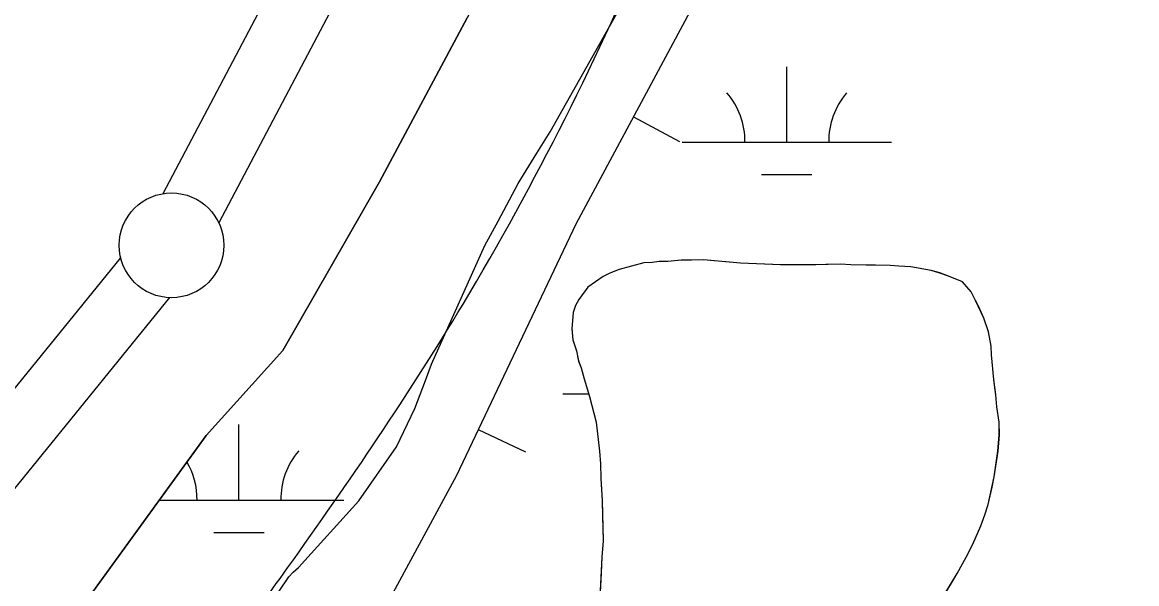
# Model space of a CAD drawing. Extents: x 3297735 to 3335592, y 670436 to 695807.
# Drawn here: x 3316179 to 3316711, y 691692 to 691960 of the extents above; entities that cross this region are included whole.
import ezdxf

# ---------------------------------------------------------------- set-up
doc = ezdxf.new("R2010")
doc.units = 0
for name, color, linetype in [('V-BORW-LINE', 7, 'Continuous'), ('V-LEVE-TOET', 7, 'Continuous'), ('V-RIVR-EDGE', 7, 'Continuous'), ('V-SITE-VEGE', 7, 'Continuous'), ('V-SURV-LINE', 7, 'Continuous'), ('V-TOPO-SHOR', 7, 'Continuous'), ('V-WETL-SWMP', 7, 'Continuous')]:
    doc.layers.add(name, color=color, linetype=linetype)

msp = doc.modelspace()

# ---------------------------------------------------------------- linework, layer by layer
at = {"layer": 'V-BORW-LINE'}
for p, q in [((3316470.51, 691914.61), (3316492.54, 691902.79)), ((3316396.52, 691765.4), (3316419.1, 691754.68))]:
    msp.add_line(p, q, dxfattribs=at)
for points in [[(3316802.06, 692162.21), (3316698.01, 692222.39), (3316646.3, 692204.95), (3316585.25, 692111.65), (3316527.54, 692020.85), (3316443.01, 691863.38), (3316386.07, 691743.39), (3316326.65, 691633.41), (3316181.29, 691477.69), (3316085.16, 691348.58), (3315991.52, 691218.64), (3315920.6, 691180.38), (3315787.78, 691046.33), (3315689.04, 690869.7), (3315629.58, 690739.7), (3315540.05, 690580.57), (3315408.66, 690335.61), (3315391.77, 690237.25), (3315403.3, 690174.69), (3315468.21, 690129.57)], [(3316802.06, 692162.21), (3316698.01, 692222.39), (3316646.3, 692204.95), (3316585.25, 692111.65), (3316527.54, 692020.85), (3316443.01, 691863.38), (3316386.07, 691743.39), (3316326.65, 691633.41), (3316181.29, 691477.69), (3316085.16, 691348.58), (3315991.52, 691218.64), (3315920.6, 691180.38), (3315787.78, 691046.33), (3315689.04, 690869.7), (3315629.77, 690740.11)]]:
    msp.add_lwpolyline(points, dxfattribs=at)
msp.add_spline([(3316995.19, 691930.46), (3317005.04, 692007.66), (3317000.73, 692060.53), (3316978.97, 692099.49), (3316906.19, 692141.1), (3316833.29, 692187.23), (3316697.41, 692287.63), (3316663.26, 692310.16), (3316619.56, 692296.15), (3316590.92, 692259.44), (3316565.01, 692210.53), (3316480.24, 692005.74), (3316389.23, 691825.19), (3316305.53, 691699.32), (3316276.48, 691659.41), (3316186.55, 691545.67), (3316036.76, 691382.05), (3315921.08, 691241.35), (3315848.08, 691140.02), (3315652.34, 690837.57), (3315431.18, 690420.67), (3315366.48, 690281.6), (3315351.93, 690233.43), (3315347.59, 690183.53), (3315387.16, 690117.36), (3315426.15, 690095.12), (3315473.6, 690094.31), (3315510.73, 690108.44), (3315542.49, 690128.45), (3315605.13, 690188.3), (3315659.03, 690264.36), (3315680.95, 690299.03), (3315904.66, 690642.19), (3316007.96, 690811.35), (3316078, 690936.85), (3316101.2, 690968.46), (3316112.23, 690877.46), (3316165.02, 690879.03), (3316235.46, 690925.63), (3316271.09, 690958.63), (3316327.12, 691033.63), (3316466.84, 691261.08), (3316567.99, 691464.66), (3316598.36, 691502.42), (3316633.55, 691520.69), (3316678.11, 691524.6), (3316723.77, 691458.6), (3316762.99, 691470.77), (3316787.64, 691500.01), (3316883.3, 691688.42), (3316909.39, 691731.24), (3316973.65, 691855.57), (3316995.19, 691930.46)], degree=3, dxfattribs=at)
at = {"layer": 'V-LEVE-TOET'}
msp.add_lwpolyline([(3316770.58, 692589.06), (3316689.21, 692500.28), (3316660.14, 692456.51), (3316617.29, 692387.78), (3316530.17, 692222.94), (3316453.45, 692081.6), (3316391.27, 691961.8), (3316349.33, 691883.52), (3316303.33, 691803.09), (3316266.66, 691762.56), (3316201.06, 691672.09), (3316122.91, 691571), (3316079.55, 691524.15), (3316008.2, 691437.05), (3315930.34, 691344.25), (3315783.34, 691151.2)], dxfattribs=at)
at = {"layer": 'V-RIVR-EDGE'}
msp.add_spline([(3319555.14, 694014.55), (3319548.52, 694002.76), (3319539.36, 693985.79), (3319509.78, 693923.27), (3319496.46, 693903), (3319479.41, 693878.17), (3319464.01, 693854.58), (3319445.27, 693818.98), (3319424.44, 693775.51), (3319406.53, 693740.74), (3319395.69, 693713), (3319386.52, 693693.13), (3319372.79, 693671.61), (3319340.34, 693621.53), (3319316.61, 693580.14), (3319295.79, 693542.89), (3319282.06, 693520.96), (3319271.65, 693502.33), (3319267.89, 693489.49), (3319259.98, 693475.83), (3319250.42, 693465.08), (3319246.25, 693454.32), (3319237.93, 693442.32), (3319231.68, 693428.65), (3319225.43, 693414.99), (3319219.61, 693410.03), (3319205.47, 693391.42), (3319185.09, 693363.28), (3319164.7, 693327.69), (3319143.08, 693301.21), (3319109.39, 693253.21), (3319083.6, 693218.46), (3319061.14, 693187.85), (3319039.52, 693157.64), (3319018.29, 693123.29), (3318994.59, 693091.02), (3318949.68, 693031.86), (3318931.37, 693004.55), (3318913.08, 692981.38), (3318902.25, 692962.76), (3318892.68, 692944.55), (3318876.03, 692916.4), (3318861.86, 692887.84), (3318841.46, 692848.51), (3318822.29, 692807.53), (3318806.46, 692774.41), (3318803.1, 692758.66), (3318804.31, 692744.98), (3318808.02, 692734.61), (3318808.84, 692730.46), (3318817.11, 692725.47), (3318826.63, 692719.23), (3318832.83, 692713), (3318835.72, 692705.53), (3318835.27, 692692.27), (3318829.85, 692681.5), (3318819.88, 692669.09), (3318809.47, 692651.3), (3318783.24, 692602.87), (3318768.67, 692580.52), (3318760.79, 692575.98), (3318753.73, 692573.1), (3318747.11, 692573.94), (3318739.24, 692579.76), (3318735.53, 692585.58), (3318730.56, 692588.49), (3318721.44, 692588.1), (3318700.27, 692573.64), (3318679.48, 692549.66), (3318660.76, 692522.35), (3318646.6, 692493.37), (3318637.03, 692477.64), (3318624.96, 692456.95), (3318607.08, 692434.19), (3318599.98, 692413.49), (3318583.3, 692372.49), (3318565.82, 692342.28), (3318547.09, 692313.73), (3318534.2, 692295.52), (3318512.56, 692258.69), (3318488.02, 692224.76), (3318446.4, 692155.23), (3318418.11, 692112.61), (3318397.31, 692084.47), (3318386.91, 692066.68), (3318376.5, 692048.05), (3318354.44, 692011.22), (3318333.22, 691976.45), (3318316.13, 691940.02), (3318301.57, 691917.67), (3318275.38, 691884.99), (3318265.81, 691873), (3318250.82, 691844.85), (3318236.64, 691808.41), (3318222.07, 691781.09), (3318194.96, 691714.01), (3318179.96, 691684.2), (3318162.07, 691654.82), (3318140.84, 691619.64), (3318130.44, 691603.92), (3318120.89, 691595.24), (3318105.09, 691577.87), (3318090.12, 691558.42), (3318067.68, 691532.37), (3318043.56, 691501.75), (3318020.26, 691465.75), (3317998.21, 691433.06), (3317973.66, 691392.92), (3317962.42, 691371.81), (3317929.95, 691315.1), (3317907.9, 691282.41), (3317889.2, 691263.39), (3317870.48, 691238.16), (3317844.7, 691202.99), (3317833.05, 691186.02), (3317808.09, 691148.78), (3317780.64, 691109.47), (3317756.1, 691076.38), (3317731.98, 691045.35), (3317684.57, 690978.73), (3317668.76, 690954.73), (3317646.3, 690922.04), (3317635.48, 690907.15), (3317629.25, 690900.53), (3317620.1, 690889.36), (3317608.46, 690874.47), (3317601.4, 690867.03), (3317592.67, 690860.42), (3317585.59, 690845.93), (3317576.86, 690836), (3317565.64, 690821.11), (3317549.42, 690801.25), (3317522.4, 690767.75), (3317502.45, 690745), (3317489.97, 690727.62), (3317482.47, 690713.55), (3317479.54, 690701.12), (3317475.78, 690689.94), (3317474.94, 690683.31), (3317467.87, 690674.21), (3317451.65, 690653.94), (3317427.54, 690622.91), (3317406.33, 690593.95), (3317381.8, 690564.58), (3317328.18, 690504.62), (3317308.23, 690483.11), (3317290.78, 690466.16), (3317272.5, 690446.31), (3317248.81, 690422.74), (3317230.94, 690402.48), (3317202.23, 690356.54), (3317170.21, 690314.34), (3317129.47, 690266.36), (3317099.12, 690227.48), (3317085.82, 690212.59), (3317074.19, 690204.33), (3317063.38, 690189.85), (3317045.08, 690163.78), (3317020.95, 690128.61), (3316996.82, 690093.85), (3316970.63, 690059.1), (3316926.98, 690008.23), (3316891.65, 689970.6), (3316861.71, 689930.05), (3316828.03, 689887.86), (3316809.31, 689860.13), (3316797.25, 689841.93), (3316783.53, 689825.38), (3316737.37, 689762.08), (3316714.9, 689728.98), (3316681.64, 689687.61), (3316661.69, 689665.69), (3316647.97, 689646.66), (3316619.68, 689606.11), (3316602.63, 689581.28), (3316583.49, 689551.9), (3316563.93, 689519.62), (3316547.71, 689499.35), (3316541.89, 689491.9), (3316538.57, 689488.6), (3316532.31, 689474.1), (3316523.16, 689461.28), (3316509.03, 689445.15), (3316500.29, 689431.49), (3316493.22, 689419.9), (3316485.73, 689407.9), (3316486.11, 689397.12), (3316486.48, 689375.57), (3316487.29, 689371.01), (3316491.44, 689370.17), (3316493.5, 689366.43), (3316494.29, 689352.75), (3316496.75, 689341.56), (3316502.54, 689336.57), (3316504.2, 689334.08), (3316504.18, 689328.69), (3316501.27, 689325.8), (3316488.83, 689321.27), (3316487.17, 689319.61), (3316487.16, 689316.71), (3316492.96, 689316.7), (3316502.08, 689318.33), (3316508.3, 689318.32), (3316513.27, 689314.99), (3316516.58, 689314.98), (3316524.87, 689314.55), (3316535.62, 689303.33), (3316544.71, 689293.36), (3316545.54, 689290.04), (3316543.46, 689287.97), (3316525.66, 689296.72), (3316509.92, 689304.22), (3316502.06, 689307.14), (3316490.45, 689308.41), (3316482.58, 689308.02), (3316478.02, 689308.03), (3316473.47, 689311.77), (3316449.46, 689323.85), (3316424.59, 689324.74), (3316401.79, 689323.14), (3316381.47, 689318.22), (3316366.54, 689316.18), (3316352.85, 689311.24), (3316334.16, 689295.54), (3316302.2, 689277.79), (3316275.21, 689257.14), (3316266.49, 689249.28), (3316249.02, 689224.04), (3316230.28, 689191.76), (3316217.78, 689162.78), (3316200.69, 689125.93), (3316182.37, 689092.82), (3316162.8, 689054.73), (3316141.17, 689024.94), (3316114.57, 688996.41), (3316081.77, 688971.62), (3316036.89, 688926.14), (3316007.39, 688897.61), (3315987.04, 688880.67), (3315970.01, 688865.79), (3315959.63, 688858.77), (3315957.13, 688852.14), (3315955.46, 688848.42), (3315953.91, 688835.53)], degree=3, dxfattribs=at)
at = {"layer": 'V-SITE-VEGE'}
for p, q in [((3316430.88, 691907.37), (3316468.72, 691974.95)), ((3316424.48, 691897.27), (3316430.88, 691907.37)), ((3316415.61, 691882.7), (3316424.48, 691897.27)), ((3316406.08, 691864.79), (3316415.61, 691882.7)), ((3316399.72, 691853.21), (3316406.08, 691864.79)), ((3316374.15, 691796.61), (3316399.72, 691853.21)), ((3316482.81, 691845.47), (3316479.56, 691844.99)), ((3316486.9, 691845.57), (3316482.81, 691845.47)), ((3316493.41, 691846.13), (3316486.9, 691845.57)), ((3316504.02, 691846.38), (3316493.41, 691846.13)), ((3316521.6, 691844.75), (3316504.02, 691846.38)), ((3316459.27, 691840.03), (3316456.05, 691838.32)), ((3316463.72, 691841.76), (3316459.27, 691840.03)), ((3316475.48, 691844.9), (3316463.72, 691841.76)), ((3316479.56, 691844.99), (3316475.48, 691844.9)), ((3316540.8, 691843.98), (3316521.6, 691844.75)), ((3316557.54, 691843.96), (3316540.8, 691843.98)), ((3316569.37, 691844.24), (3316557.54, 691843.96)), ((3316574.27, 691843.95), (3316569.37, 691844.24)), ((3316581.62, 691843.71), (3316574.27, 691843.95)), ((3316586.11, 691843.82), (3316581.62, 691843.71)), ((3316593.06, 691843.57), (3316586.11, 691843.82)), ((3316597.15, 691843.26), (3316593.06, 691843.57)), ((3316602.87, 691842.98), (3316597.15, 691843.26)), ((3316612.7, 691841.18), (3316602.87, 691842.98)), ((3316616.81, 691840.05), (3316612.7, 691841.18)), ((3316620.93, 691838.51), (3316616.81, 691840.05)), ((3316456.05, 691838.32), (3316448.82, 691833.25)), ((3316627.52, 691835.81), (3316620.93, 691838.51)), ((3316631.71, 691831.01), (3316627.52, 691835.81)), ((3316448.82, 691833.25), (3316444.47, 691827.44)), ((3316633.85, 691826.98), (3316631.71, 691831.01)), ((3316442.9, 691824.54), (3316441.75, 691821.25)), ((3316444.47, 691827.44), (3316442.9, 691824.54)), ((3316637.72, 691818.5), (3316633.85, 691826.98)), ((3316441.75, 691821.25), (3316441.12, 691813.48)), ((3316441.12, 691813.48), (3316441.65, 691808.19)), ((3316639.91, 691812.02), (3316637.72, 691818.5)), ((3316441.65, 691808.19), (3316443.41, 691802.92)), ((3316641.3, 691805.12), (3316639.91, 691812.02)), ((3316443.41, 691802.92), (3316444.34, 691798.05)), ((3316641.4, 691801.04), (3316641.3, 691805.12)), ((3316444.34, 691798.05), (3316445.64, 691794.81)), ((3316642.49, 691789.22), (3316641.4, 691801.04)), ((3316371.39, 691788.81), (3316374.15, 691796.61)), ((3316445.64, 691794.81), (3316446.99, 691789.54)), ((3316366.17, 691775.42), (3316371.39, 691788.81)), ((3316446.99, 691789.54), (3316449.64, 691781.03)), ((3316643.48, 691781.9), (3316642.49, 691789.22)), ((3316644.02, 691776.2), (3316643.48, 691781.9)), ((3316449.64, 691781.03), (3316452.78, 691768.86)), ((3316645.01, 691768.88), (3316644.02, 691776.2)), ((3316357.46, 691757.13), (3316366.17, 691775.42)), ((3316452.78, 691768.86), (3316454.33, 691755.02)), ((3316645.15, 691762.76), (3316645.01, 691768.88)), ((3316644.52, 691754.99), (3316645.15, 691762.76)), ((3316339.48, 691731.24), (3316357.46, 691757.13)), ((3316454.33, 691755.02), (3316454.88, 691748.91)), ((3316642.76, 691742.71), (3316644.52, 691754.99)), ((3316454.88, 691748.91), (3316455.04, 691741.98)), ((3316455.04, 691741.98), (3316455.7, 691731.38)), ((3316639.81, 691729.58), (3316642.76, 691742.71)), ((3316310.79, 691699.45), (3316339.48, 691731.24)), ((3316455.7, 691731.38), (3316456.15, 691712.21)), ((3316638.29, 691724.64), (3316639.81, 691729.58)), ((3316636.37, 691719.29), (3316638.29, 691724.64)), ((3316632.5, 691710.63), (3316636.37, 691719.29)), ((3316456.15, 691712.21), (3316455.51, 691704.44)), ((3316629.38, 691704.44), (3316632.5, 691710.63)), ((3316455.51, 691704.44), (3316454.41, 691681.96)), ((3316625.07, 691696.58), (3316629.38, 691704.44)), ((3316306.13, 691694.96), (3316308.16, 691697.3)), ((3316308.16, 691697.3), (3316310.79, 691699.45)), ((3316616.42, 691682.5), (3316625.07, 691696.58)), ((3316301.48, 691688.17), (3316306.13, 691694.96))]:
    msp.add_line(p, q, dxfattribs=at)
at = {"layer": 'V-SURV-LINE'}
for points in [[(3316246.16, 691877.93), (3316598.54, 692545.95)], [(3316625.08, 692531.96), (3316272.7, 691863.94)], [(3315635.55, 691119.82), (3316225.87, 691847.2)], [(3316249.17, 691828.3), (3315658.85, 691100.93)]]:
    msp.add_lwpolyline(points, dxfattribs=at)
msp.add_circle((3316250.11, 691853.26), 25, dxfattribs=at)
at = {"layer": 'V-TOPO-SHOR'}
msp.add_lwpolyline([(3316618.79, 691686.23), (3316622.32, 691692.03), (3316625.07, 691696.58), (3316629.38, 691704.44), (3316632.5, 691710.63), (3316636.37, 691719.29), (3316638.29, 691724.64), (3316639.81, 691729.58), (3316641.66, 691737.78), (3316642.76, 691742.71), (3316643.82, 691750.08), (3316644.52, 691754.99), (3316645.15, 691762.76), (3316645.01, 691768.88), (3316644.02, 691776.2), (3316643.48, 691781.9), (3316642.99, 691785.16), (3316642.49, 691789.22), (3316641.4, 691801.04), (3316641.3, 691805.12), (3316639.91, 691812.02), (3316637.72, 691818.5), (3316635.14, 691824.15), (3316633.85, 691826.98), (3316631.71, 691831.01), (3316629.62, 691833.41), (3316627.52, 691835.81), (3316620.93, 691838.51), (3316616.81, 691840.05), (3316612.7, 691841.18), (3316602.87, 691842.98), (3316597.15, 691843.26), (3316593.06, 691843.57), (3316586.11, 691843.82), (3316581.62, 691843.71), (3316574.27, 691843.95), (3316569.37, 691844.24), (3316562.43, 691844.08), (3316557.54, 691843.96), (3316540.8, 691843.98), (3316521.6, 691844.75), (3316507.29, 691846.05), (3316504.02, 691846.38), (3316498.31, 691846.25), (3316493.41, 691846.13), (3316486.9, 691845.57), (3316482.81, 691845.47), (3316479.56, 691844.99), (3316475.48, 691844.9), (3316463.72, 691841.76), (3316459.27, 691840.03), (3316456.05, 691838.32), (3316452.43, 691835.78), (3316448.82, 691833.25), (3316444.47, 691827.44), (3316442.9, 691824.54), (3316441.75, 691821.25), (3316441.12, 691813.48), (3316441.65, 691808.19), (3316443.41, 691802.92), (3316444.34, 691798.05), (3316445.64, 691794.81), (3316446.99, 691789.54), (3316449.64, 691781.03), (3316452.78, 691768.86), (3316454.33, 691755.02), (3316454.88, 691748.91), (3316455.04, 691741.98), (3316455.7, 691731.38), (3316455.87, 691724.04), (3316456.15, 691712.21), (3316455.51, 691704.44), (3316454.96, 691693.41), (3316454.41, 691681.96)], dxfattribs=at)
at = {"layer": 'V-WETL-SWMP'}
for p, q in [((3316349.33, 691883.52), (3316391.28, 691961.8)), ((3316543.74, 691902.47), (3316543.74, 691938.47)), ((3316493.74, 691902.47), (3316593.74, 691902.47)), ((3316303.33, 691803.09), (3316349.33, 691883.52)), ((3316531.74, 691887.04), (3316555.74, 691887.04)), ((3316482.83, 691845.47), (3316479.57, 691844.99)), ((3316486.91, 691845.57), (3316482.83, 691845.47)), ((3316493.42, 691846.13), (3316486.91, 691845.57)), ((3316504.03, 691846.38), (3316493.42, 691846.13)), ((3316521.62, 691844.75), (3316504.03, 691846.38)), ((3316459.28, 691840.02), (3316456.06, 691838.31)), ((3316463.73, 691841.76), (3316459.28, 691840.02)), ((3316475.5, 691844.89), (3316463.73, 691841.76)), ((3316479.57, 691844.99), (3316475.5, 691844.89)), ((3316540.82, 691843.97), (3316521.62, 691844.75)), ((3316557.55, 691843.96), (3316540.82, 691843.97)), ((3316569.38, 691844.24), (3316557.55, 691843.96)), ((3316574.28, 691843.94), (3316569.38, 691844.24)), ((3316581.64, 691843.71), (3316574.28, 691843.94)), ((3316586.12, 691843.81), (3316581.64, 691843.71)), ((3316593.07, 691843.57), (3316586.12, 691843.81)), ((3316597.15, 691843.26), (3316593.07, 691843.57)), ((3316602.87, 691842.98), (3316597.15, 691843.26)), ((3316612.71, 691841.17), (3316602.87, 691842.98)), ((3316616.82, 691840.04), (3316612.71, 691841.17)), ((3316620.94, 691838.51), (3316616.82, 691840.04)), ((3316456.06, 691838.31), (3316448.83, 691833.25)), ((3316627.53, 691835.81), (3316620.94, 691838.51)), ((3316631.72, 691831.01), (3316627.53, 691835.81)), ((3316448.83, 691833.25), (3316444.48, 691827.43)), ((3316633.86, 691826.97), (3316631.72, 691831.01)), ((3316442.91, 691824.54), (3316441.77, 691821.24)), ((3316444.48, 691827.43), (3316442.91, 691824.54)), ((3316637.73, 691818.49), (3316633.86, 691826.97)), ((3316441.77, 691821.24), (3316441.13, 691813.47)), ((3316441.13, 691813.47), (3316441.67, 691808.18)), ((3316639.92, 691812.02), (3316637.73, 691818.49)), ((3316441.67, 691808.18), (3316443.42, 691802.92)), ((3316641.31, 691805.11), (3316639.92, 691812.02)), ((3316266.66, 691762.56), (3316303.33, 691803.09)), ((3316443.42, 691802.92), (3316444.35, 691798.04)), ((3316641.41, 691801.03), (3316641.31, 691805.11)), ((3316444.35, 691798.04), (3316445.65, 691794.81)), ((3316642.5, 691789.22), (3316641.41, 691801.03)), ((3316445.65, 691794.81), (3316447, 691789.53)), ((3316447, 691789.53), (3316449.65, 691781.02)), ((3316643.49, 691781.9), (3316642.5, 691789.22)), ((3316436.89, 691782.4), (3316449.22, 691782.4)), ((3316644.03, 691776.2), (3316643.49, 691781.9)), ((3316449.65, 691781.02), (3316452.79, 691768.85)), ((3316645.02, 691768.87), (3316644.03, 691776.2)), ((3316282.3, 691731.66), (3316282.3, 691767.66)), ((3316452.79, 691768.85), (3316454.34, 691755.01)), ((3316645.16, 691762.76), (3316645.02, 691768.87)), ((3316201.06, 691672.09), (3316266.66, 691762.56)), ((3316644.53, 691754.99), (3316645.16, 691762.76)), ((3316454.34, 691755.01), (3316454.89, 691748.91)), ((3316642.77, 691742.7), (3316644.53, 691754.99)), ((3316454.89, 691748.91), (3316455.05, 691741.97)), ((3316455.05, 691741.97), (3316455.71, 691731.37)), ((3316639.82, 691729.57), (3316642.77, 691742.7)), ((3316244.26, 691731.66), (3316332.3, 691731.66)), ((3316455.71, 691731.37), (3316456.16, 691712.2)), ((3316638.3, 691724.64), (3316639.82, 691729.57)), ((3316636.38, 691719.29), (3316638.3, 691724.64)), ((3316632.51, 691710.63), (3316636.38, 691719.29)), ((3316270.3, 691716.23), (3316294.3, 691716.23)), ((3316456.16, 691712.2), (3316455.53, 691704.43)), ((3316629.39, 691704.43), (3316632.51, 691710.63)), ((3316455.53, 691704.43), (3316454.42, 691681.96)), ((3316625.08, 691696.58), (3316629.39, 691704.43)), ((3316616.43, 691682.5), (3316625.08, 691696.58))]:
    msp.add_line(p, q, dxfattribs=at)
for centre, start, end in [((3316488.5, 691902.95), 359.2282, 40.7718), ((3316598.98, 691902.95), 139.2282, 180.7718), ((3316337.55, 691732.13), 139.2282, 180.7718), ((3316227.06, 691732.13), 359.2282, 30.2936)]:
    msp.add_arc(centre, 35.25, start, end, dxfattribs=at)

doc.saveas('drawing.dxf')
